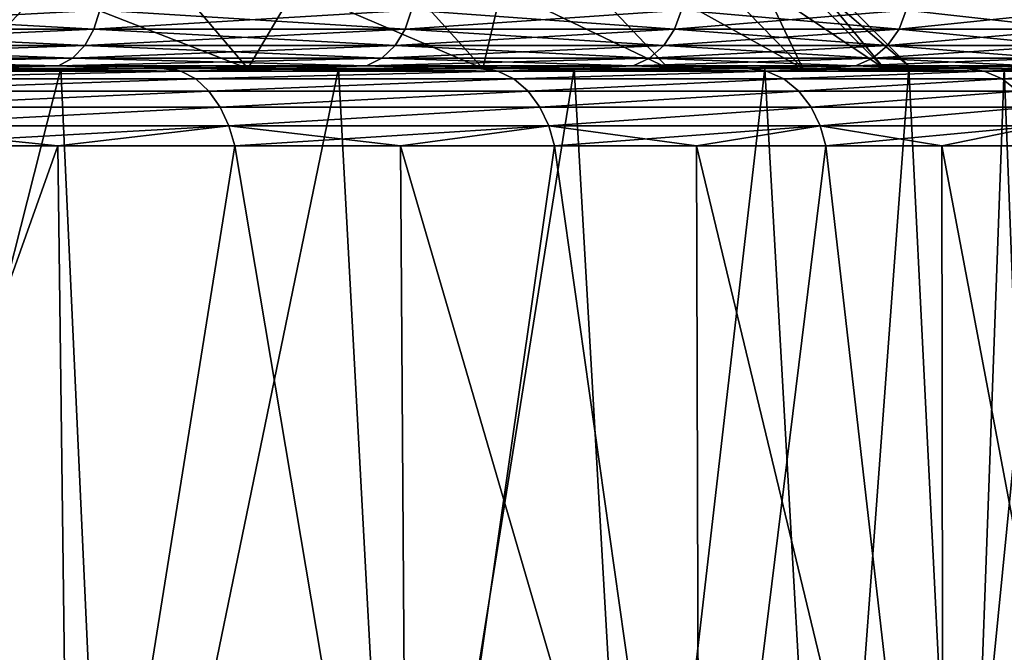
# Model space of a CAD drawing. Header units: millimetres. Extents: x -139 to 106, y -8 to 139.
# Tile 377 of 459: x 34.1 to 37.85, y 132.04 to 134.45. Entities that reach past the tile are written whole.
import ezdxf

# ---------------------------------------------------------------- set-up
doc = ezdxf.new("R2010")
doc.units = ezdxf.units.MM
doc.header["$LTSCALE"] = 53.842063
for name, color, linetype in [('141', 7, 'CONTINUOUS'), ('148', 7, 'CONTINUOUS'), ('149', 7, 'CONTINUOUS'), ('150', 7, 'CONTINUOUS'), ('155', 7, 'CONTINUOUS'), ('339', 7, 'CONTINUOUS'), ('340', 7, 'CONTINUOUS'), ('341', 7, 'CONTINUOUS'), ('353', 7, 'CONTINUOUS')]:
    doc.layers.add(name, color=color, linetype=linetype)

msp = doc.modelspace()

# ---------------------------------------------------------------- linework, layer by layer
at = {"layer": '141', "color": 7, "linetype": 'CONTINUOUS', "true_color": 0x404040}
for points in [[(34.6733, 134.2629, -11.6226), (33.3079, 134.2629, -13.0598), (33.8448, 134.2629, -12.2509), (34.6733, 134.2629, -11.6226)], [(34.5028, 134.2629, -11.5216), (34.6733, 134.2629, -11.6226), (33.8448, 134.2629, -12.2509), (34.5028, 134.2629, -11.5216)], [(34.503, 134.2629, 11.5214), (33.845, 134.2629, 12.2507), (34.6435, 134.2629, 11.6576), (34.503, 134.2629, 11.5214)], [(34.6435, 134.2629, 11.6576), (33.845, 134.2629, 12.2507), (33.9761, 134.2629, 12.3961), (34.6435, 134.2629, 11.6576)], [(35.1195, 134.2629, -10.7571), (34.6733, 134.2629, -11.6226), (34.5028, 134.2629, -11.5216), (35.1195, 134.2629, -10.7571)], [(35.1196, 134.2629, 10.7569), (34.503, 134.2629, 11.5214), (35.2688, 134.2629, 10.8832), (35.1196, 134.2629, 10.7569)], [(35.2688, 134.2629, 10.8832), (34.503, 134.2629, 11.5214), (34.6435, 134.2629, 11.6576), (35.2688, 134.2629, 10.8832)], [(35.8718, 134.2629, -10.0437), (34.6733, 134.2629, -11.6226), (35.1195, 134.2629, -10.7571), (35.8718, 134.2629, -10.0437)], [(35.6929, 134.2629, -9.9596), (35.8718, 134.2629, -10.0437), (35.1195, 134.2629, -10.7571), (35.6929, 134.2629, -9.9596)], [(35.6931, 134.2629, 9.9594), (35.1196, 134.2629, 10.7569), (35.8503, 134.2629, 10.0754), (35.6931, 134.2629, 9.9594)], [(35.8503, 134.2629, 10.0754), (35.1196, 134.2629, 10.7569), (35.2688, 134.2629, 10.8832), (35.8503, 134.2629, 10.0754)], [(36.2214, 134.2629, -9.1316), (35.8718, 134.2629, -10.0437), (35.6929, 134.2629, -9.9596), (36.2214, 134.2629, -9.1316)], [(36.2215, 134.2629, 9.1314), (35.6931, 134.2629, 9.9594), (36.3861, 134.2629, 9.2364), (36.2215, 134.2629, 9.1314)], [(36.3861, 134.2629, 9.2364), (35.6931, 134.2629, 9.9594), (35.8503, 134.2629, 10.0754), (36.3861, 134.2629, 9.2364)], [(36.8889, 134.2629, -8.3419), (35.8718, 134.2629, -10.0437), (36.2214, 134.2629, -9.1316), (36.8889, 134.2629, -8.3419)], [(36.7032, 134.2629, -8.2756), (36.8889, 134.2629, -8.3419), (36.2214, 134.2629, -9.1316), (36.7032, 134.2629, -8.2756)], [(36.7033, 134.2629, 8.2754), (36.2215, 134.2629, 9.1314), (36.8747, 134.2629, 8.369), (36.7033, 134.2629, 8.2754)], [(36.8747, 134.2629, 8.369), (36.2215, 134.2629, 9.1314), (36.3861, 134.2629, 9.2364), (36.8747, 134.2629, 8.369)], [(37.1369, 134.2629, -7.3943), (36.8889, 134.2629, -8.3419), (36.7032, 134.2629, -8.2756), (37.1369, 134.2629, -7.3943)], [(37.137, 134.2629, 7.3941), (36.7033, 134.2629, 8.2754), (37.3142, 134.2629, 7.476), (37.137, 134.2629, 7.3941)], [(37.3142, 134.2629, 7.476), (36.7033, 134.2629, 8.2754), (36.8747, 134.2629, 8.369), (37.3142, 134.2629, 7.476)], [(37.7119, 134.2629, -6.5389), (36.8889, 134.2629, -8.3419), (37.1369, 134.2629, -7.3943), (37.7119, 134.2629, -6.5389)], [(37.5213, 134.2629, -6.4904), (37.7119, 134.2629, -6.5389), (37.1369, 134.2629, -7.3943), (37.5213, 134.2629, -6.4904)], [(37.5214, 134.2629, 6.4902), (37.137, 134.2629, 7.3941), (37.7036, 134.2629, 6.5603), (37.5214, 134.2629, 6.4902)], [(37.7036, 134.2629, 6.5603), (37.137, 134.2629, 7.3941), (37.3142, 134.2629, 7.476), (37.7036, 134.2629, 6.5603)], [(37.855, 134.2629, -5.5666), (37.7119, 134.2629, -6.5389), (37.5213, 134.2629, -6.4904), (37.855, 134.2629, -5.5666)], [(37.8551, 134.2629, 5.5663), (37.5214, 134.2629, 6.4902), (38.0416, 134.2629, 5.6242), (37.8551, 134.2629, 5.5663)], [(38.0416, 134.2629, 5.6242), (37.5214, 134.2629, 6.4902), (37.7036, 134.2629, 6.5603), (38.0416, 134.2629, 5.6242)], [(38.3312, 134.2629, -4.6556), (37.7119, 134.2629, -6.5389), (37.855, 134.2629, -5.5666), (38.3312, 134.2629, -4.6556)]]:
    msp.add_3dface(points, dxfattribs=at)
at = {"layer": '148', "linetype": 'CONTINUOUS'}
for points in [[(32.8563, 130.0629, 13.9577), (34.2958, 130.0629, 12.5941), (33.5308, 133.9681, 13.2619), (32.8563, 130.0629, 13.9577)], [(33.5308, 133.9681, 13.2619), (34.2958, 130.0629, 12.5941), (34.2462, 133.9681, 12.5474), (33.5308, 133.9681, 13.2619)], [(34.2462, 133.9681, 12.5474), (34.2958, 130.0629, 12.5941), (34.9209, 133.9681, 11.7944), (34.2462, 133.9681, 12.5474)], [(34.2958, 130.0629, 12.5941), (35.5796, 130.0629, 11.0827), (34.9209, 133.9681, 11.7944), (34.2958, 130.0629, 12.5941)], [(34.9209, 133.9681, 11.7944), (35.5796, 130.0629, 11.0827), (35.5529, 133.9681, 11.0051), (34.9209, 133.9681, 11.7944)], [(35.5796, 130.0629, 11.0827), (36.6924, 130.0629, 9.4415), (35.5529, 133.9681, 11.0051), (35.5796, 130.0629, 11.0827)], [(35.5529, 133.9681, 11.0051), (36.6924, 130.0629, 9.4415), (36.1402, 133.9681, 10.182), (35.5529, 133.9681, 11.0051)], [(36.1402, 133.9681, 10.182), (36.6924, 130.0629, 9.4415), (36.681, 133.9681, 9.3277), (36.1402, 133.9681, 10.182)], [(36.6924, 130.0629, 9.4415), (37.6212, 130.0629, 7.6896), (36.681, 133.9681, 9.3277), (36.6924, 130.0629, 9.4415)], [(36.681, 133.9681, 9.3277), (37.6212, 130.0629, 7.6896), (37.1737, 133.9681, 8.4448), (36.681, 133.9681, 9.3277)], [(37.1737, 133.9681, 8.4448), (37.6212, 130.0629, 7.6896), (37.6166, 133.9681, 7.5358), (37.1737, 133.9681, 8.4448)], [(37.6212, 130.0629, 7.6896), (38.3551, 130.0629, 5.8475), (37.6166, 133.9681, 7.5358), (37.6212, 130.0629, 7.6896)], [(37.6166, 133.9681, 7.5358), (38.3551, 130.0629, 5.8475), (38.0086, 133.9681, 6.6038), (37.6166, 133.9681, 7.5358)]]:
    msp.add_3dface(points, dxfattribs=at)
at = {"layer": '149', "color": 7, "linetype": 'CONTINUOUS', "true_color": 0x404040}
for points in [[(33.3079, 134.2629, -13.0598), (34.6733, 134.2629, -11.6226), (34.7157, 134.2529, -11.6913), (33.3079, 134.2629, -13.0598)], [(33.34, 134.2529, -13.135), (33.3079, 134.2629, -13.0598), (34.7157, 134.2529, -11.6913), (33.34, 134.2529, -13.135)], [(34.7157, 134.2529, 11.6913), (33.9761, 134.2629, 12.3961), (33.34, 134.2529, 13.135), (34.7157, 134.2529, 11.6913)], [(34.7157, 134.2529, 11.6913), (33.34, 134.2529, 13.135), (33.3913, 134.2235, 13.1853), (34.7157, 134.2529, 11.6913)], [(33.34, 134.2529, -13.135), (34.7157, 134.2529, -11.6913), (33.3913, 134.2235, -13.1853), (33.34, 134.2529, -13.135)], [(34.7723, 134.2235, 11.7354), (34.7157, 134.2529, 11.6913), (33.3913, 134.2235, 13.1853), (34.7723, 134.2235, 11.7354)], [(33.3913, 134.2235, -13.1853), (34.7157, 134.2529, -11.6913), (34.7723, 134.2235, -11.7354), (33.3913, 134.2235, -13.1853)], [(34.6435, 134.2629, 11.6576), (33.9761, 134.2629, 12.3961), (34.7157, 134.2529, 11.6913), (34.6435, 134.2629, 11.6576)], [(35.2688, 134.2629, 10.8832), (34.6435, 134.2629, 11.6576), (34.7157, 134.2529, 11.6913), (35.2688, 134.2629, 10.8832)], [(34.6733, 134.2629, -11.6226), (35.8718, 134.2629, -10.0437), (35.9234, 134.2529, -10.1043), (34.6733, 134.2629, -11.6226)], [(34.7157, 134.2529, -11.6913), (34.6733, 134.2629, -11.6226), (35.9234, 134.2529, -10.1043), (34.7157, 134.2529, -11.6913)], [(35.9234, 134.2529, 10.1043), (35.2688, 134.2629, 10.8832), (34.7157, 134.2529, 11.6913), (35.9234, 134.2529, 10.1043)], [(35.9234, 134.2529, 10.1043), (34.7157, 134.2529, 11.6913), (34.7723, 134.2235, 11.7354), (35.9234, 134.2529, 10.1043)], [(34.7157, 134.2529, -11.6913), (35.9234, 134.2529, -10.1043), (34.7723, 134.2235, -11.7354), (34.7157, 134.2529, -11.6913)], [(35.9847, 134.2235, 10.1419), (35.9234, 134.2529, 10.1043), (34.7723, 134.2235, 11.7354), (35.9847, 134.2235, 10.1419)], [(34.7723, 134.2235, -11.7354), (35.9234, 134.2529, -10.1043), (35.9847, 134.2235, -10.1419), (34.7723, 134.2235, -11.7354)], [(35.8503, 134.2629, 10.0754), (35.2688, 134.2629, 10.8832), (35.9234, 134.2529, 10.1043), (35.8503, 134.2629, 10.0754)], [(36.3861, 134.2629, 9.2364), (35.8503, 134.2629, 10.0754), (35.9234, 134.2529, 10.1043), (36.3861, 134.2629, 9.2364)], [(35.8718, 134.2629, -10.0437), (36.8889, 134.2629, -8.3419), (36.9485, 134.2529, -8.3937), (35.8718, 134.2629, -10.0437)], [(35.9234, 134.2529, -10.1043), (35.8718, 134.2629, -10.0437), (36.9485, 134.2529, -8.3937), (35.9234, 134.2529, -10.1043)], [(36.9485, 134.2529, 8.3937), (36.3861, 134.2629, 9.2364), (35.9234, 134.2529, 10.1043), (36.9485, 134.2529, 8.3937)], [(36.9485, 134.2529, 8.3937), (35.9234, 134.2529, 10.1043), (35.9847, 134.2235, 10.1419), (36.9485, 134.2529, 8.3937)], [(35.9234, 134.2529, -10.1043), (36.9485, 134.2529, -8.3937), (35.9847, 134.2235, -10.1419), (35.9234, 134.2529, -10.1043)], [(37.0136, 134.2235, 8.4241), (36.9485, 134.2529, 8.3937), (35.9847, 134.2235, 10.1419), (37.0136, 134.2235, 8.4241)], [(35.9847, 134.2235, -10.1419), (36.9485, 134.2529, -8.3937), (37.0136, 134.2235, -8.4241), (35.9847, 134.2235, -10.1419)], [(36.8747, 134.2629, 8.369), (36.3861, 134.2629, 9.2364), (36.9485, 134.2529, 8.3937), (36.8747, 134.2629, 8.369)], [(37.3142, 134.2629, 7.476), (36.8747, 134.2629, 8.369), (36.9485, 134.2529, 8.3937), (37.3142, 134.2629, 7.476)], [(36.8889, 134.2629, -8.3419), (37.7119, 134.2629, -6.5389), (37.7782, 134.2529, -6.5802), (36.8889, 134.2629, -8.3419)], [(36.9485, 134.2529, -8.3937), (36.8889, 134.2629, -8.3419), (37.7782, 134.2529, -6.5802), (36.9485, 134.2529, -8.3937)], [(37.7782, 134.2529, 6.5802), (37.3142, 134.2629, 7.476), (36.9485, 134.2529, 8.3937), (37.7782, 134.2529, 6.5802)], [(37.7782, 134.2529, 6.5802), (36.9485, 134.2529, 8.3937), (37.0136, 134.2235, 8.4241), (37.7782, 134.2529, 6.5802)], [(36.9485, 134.2529, -8.3937), (37.7782, 134.2529, -6.5802), (37.0136, 134.2235, -8.4241), (36.9485, 134.2529, -8.3937)], [(37.8463, 134.2235, 6.6031), (37.7782, 134.2529, 6.5802), (37.0136, 134.2235, 8.4241), (37.8463, 134.2235, 6.6031)], [(37.0136, 134.2235, -8.4241), (37.7782, 134.2529, -6.5802), (37.8463, 134.2235, -6.6031), (37.0136, 134.2235, -8.4241)], [(37.7036, 134.2629, 6.5603), (37.3142, 134.2629, 7.476), (37.7782, 134.2529, 6.5802), (37.7036, 134.2629, 6.5603)], [(38.0416, 134.2629, 5.6242), (37.7036, 134.2629, 6.5603), (37.7782, 134.2529, 6.5802), (38.0416, 134.2629, 5.6242)], [(37.7119, 134.2629, -6.5389), (38.3312, 134.2629, -4.6556), (38.4025, 134.2529, -4.6862), (37.7119, 134.2629, -6.5389)], [(37.7782, 134.2529, -6.5802), (37.7119, 134.2629, -6.5389), (38.4025, 134.2529, -4.6862), (37.7782, 134.2529, -6.5802)], [(38.4025, 134.2529, 4.6862), (38.0416, 134.2629, 5.6242), (37.7782, 134.2529, 6.5802), (38.4025, 134.2529, 4.6862)], [(38.4025, 134.2529, 4.6862), (37.7782, 134.2529, 6.5802), (37.8463, 134.2235, 6.6031), (38.4025, 134.2529, 4.6862)], [(37.7782, 134.2529, -6.5802), (38.4025, 134.2529, -4.6862), (37.8463, 134.2235, -6.6031), (37.7782, 134.2529, -6.5802)], [(38.4728, 134.2235, 4.7013), (38.4025, 134.2529, 4.6862), (37.8463, 134.2235, 6.6031), (38.4728, 134.2235, 4.7013)], [(37.8463, 134.2235, -6.6031), (38.4025, 134.2529, -4.6862), (38.4728, 134.2235, -4.7013), (37.8463, 134.2235, -6.6031)], [(34.7723, 134.2235, 11.7354), (33.3913, 134.2235, 13.1853), (33.4372, 134.1768, 13.227), (34.7723, 134.2235, 11.7354)], [(33.3913, 134.2235, -13.1853), (34.7723, 134.2235, -11.7354), (33.4372, 134.1768, -13.227), (33.3913, 134.2235, -13.1853)], [(34.8227, 134.1768, 11.7716), (34.7723, 134.2235, 11.7354), (33.4372, 134.1768, 13.227), (34.8227, 134.1768, 11.7716)], [(33.4372, 134.1768, -13.227), (34.7723, 134.2235, -11.7354), (34.8227, 134.1768, -11.7716), (33.4372, 134.1768, -13.227)], [(35.9847, 134.2235, 10.1419), (34.7723, 134.2235, 11.7354), (34.8227, 134.1768, 11.7716), (35.9847, 134.2235, 10.1419)], [(34.7723, 134.2235, -11.7354), (35.9847, 134.2235, -10.1419), (34.8227, 134.1768, -11.7716), (34.7723, 134.2235, -11.7354)], [(36.0389, 134.1768, 10.1721), (35.9847, 134.2235, 10.1419), (34.8227, 134.1768, 11.7716), (36.0389, 134.1768, 10.1721)], [(34.8227, 134.1768, -11.7716), (35.9847, 134.2235, -10.1419), (36.0389, 134.1768, -10.1721), (34.8227, 134.1768, -11.7716)], [(37.0136, 134.2235, 8.4241), (35.9847, 134.2235, 10.1419), (36.0389, 134.1768, 10.1721), (37.0136, 134.2235, 8.4241)], [(35.9847, 134.2235, -10.1419), (37.0136, 134.2235, -8.4241), (36.0389, 134.1768, -10.1721), (35.9847, 134.2235, -10.1419)], [(37.0709, 134.1768, 8.4479), (37.0136, 134.2235, 8.4241), (36.0389, 134.1768, 10.1721), (37.0709, 134.1768, 8.4479)], [(36.0389, 134.1768, -10.1721), (37.0136, 134.2235, -8.4241), (37.0709, 134.1768, -8.4479), (36.0389, 134.1768, -10.1721)], [(37.8463, 134.2235, 6.6031), (37.0136, 134.2235, 8.4241), (37.0709, 134.1768, 8.4479), (37.8463, 134.2235, 6.6031)], [(37.0136, 134.2235, -8.4241), (37.8463, 134.2235, -6.6031), (37.0709, 134.1768, -8.4479), (37.0136, 134.2235, -8.4241)], [(37.906, 134.1768, 6.6202), (37.8463, 134.2235, 6.6031), (37.0709, 134.1768, 8.4479), (37.906, 134.1768, 6.6202)], [(37.0709, 134.1768, -8.4479), (37.8463, 134.2235, -6.6031), (37.906, 134.1768, -6.6202), (37.0709, 134.1768, -8.4479)], [(38.4728, 134.2235, 4.7013), (37.8463, 134.2235, 6.6031), (37.906, 134.1768, 6.6202), (38.4728, 134.2235, 4.7013)], [(37.8463, 134.2235, -6.6031), (38.4728, 134.2235, -4.7013), (37.906, 134.1768, -6.6202), (37.8463, 134.2235, -6.6031)], [(34.8227, 134.1768, 11.7716), (33.4372, 134.1768, 13.227), (33.4763, 134.1157, 13.2558), (34.8227, 134.1768, 11.7716)], [(33.4372, 134.1768, -13.227), (34.8227, 134.1768, -11.7716), (33.4763, 134.1157, -13.2558), (33.4372, 134.1768, -13.227)], [(34.865, 134.1157, 11.7957), (34.8227, 134.1768, 11.7716), (33.4763, 134.1157, 13.2558), (34.865, 134.1157, 11.7957)], [(33.4763, 134.1157, -13.2558), (34.8227, 134.1768, -11.7716), (34.865, 134.1157, -11.7957), (33.4763, 134.1157, -13.2558)], [(36.0389, 134.1768, 10.1721), (34.8227, 134.1768, 11.7716), (34.865, 134.1157, 11.7957), (36.0389, 134.1768, 10.1721)], [(34.8227, 134.1768, -11.7716), (36.0389, 134.1768, -10.1721), (34.865, 134.1157, -11.7957), (34.8227, 134.1768, -11.7716)], [(36.0838, 134.1157, 10.1909), (36.0389, 134.1768, 10.1721), (34.865, 134.1157, 11.7957), (36.0838, 134.1157, 10.1909)], [(34.865, 134.1157, -11.7957), (36.0389, 134.1768, -10.1721), (36.0838, 134.1157, -10.1909), (34.865, 134.1157, -11.7957)], [(37.0709, 134.1768, 8.4479), (36.0389, 134.1768, 10.1721), (36.0838, 134.1157, 10.1909), (37.0709, 134.1768, 8.4479)], [(36.0389, 134.1768, -10.1721), (37.0709, 134.1768, -8.4479), (36.0838, 134.1157, -10.1909), (36.0389, 134.1768, -10.1721)], [(37.1178, 134.1157, 8.4613), (37.0709, 134.1768, 8.4479), (36.0838, 134.1157, 10.1909), (37.1178, 134.1157, 8.4613)], [(36.0838, 134.1157, -10.1909), (37.0709, 134.1768, -8.4479), (37.1178, 134.1157, -8.4613), (36.0838, 134.1157, -10.1909)], [(37.906, 134.1768, 6.6202), (37.0709, 134.1768, 8.4479), (37.1178, 134.1157, 8.4613), (37.906, 134.1768, 6.6202)], [(37.0709, 134.1768, -8.4479), (37.906, 134.1768, -6.6202), (37.1178, 134.1157, -8.4613), (37.0709, 134.1768, -8.4479)], [(37.9543, 134.1157, 6.628), (37.906, 134.1768, 6.6202), (37.1178, 134.1157, 8.4613), (37.9543, 134.1157, 6.628)], [(37.1178, 134.1157, -8.4613), (37.906, 134.1768, -6.6202), (37.9543, 134.1157, -6.628), (37.1178, 134.1157, -8.4613)], [(33.5076, 134.0444, -13.2682), (33.4763, 134.1157, -13.2558), (34.865, 134.1157, -11.7957), (33.5076, 134.0444, -13.2682)], [(33.5076, 134.0444, 13.2682), (34.865, 134.1157, 11.7957), (33.4763, 134.1157, 13.2558), (33.5076, 134.0444, 13.2682)], [(34.898, 134.0444, -11.804), (33.5076, 134.0444, -13.2682), (34.865, 134.1157, -11.7957), (34.898, 134.0444, -11.804)], [(33.5076, 134.0444, 13.2682), (34.898, 134.0444, 11.804), (34.865, 134.1157, 11.7957), (33.5076, 134.0444, 13.2682)], [(34.898, 134.0444, -11.804), (34.865, 134.1157, -11.7957), (36.0838, 134.1157, -10.1909), (34.898, 134.0444, -11.804)], [(34.898, 134.0444, 11.804), (36.0838, 134.1157, 10.1909), (34.865, 134.1157, 11.7957), (34.898, 134.0444, 11.804)], [(36.1179, 134.0444, -10.195), (34.898, 134.0444, -11.804), (36.0838, 134.1157, -10.1909), (36.1179, 134.0444, -10.195)], [(34.898, 134.0444, 11.804), (36.1179, 134.0444, 10.195), (36.0838, 134.1157, 10.1909), (34.898, 134.0444, 11.804)], [(36.1179, 134.0444, -10.195), (36.0838, 134.1157, -10.1909), (37.1178, 134.1157, -8.4613), (36.1179, 134.0444, -10.195)], [(36.1179, 134.0444, 10.195), (37.1178, 134.1157, 8.4613), (36.0838, 134.1157, 10.1909), (36.1179, 134.0444, 10.195)], [(37.1525, 134.0444, -8.461), (36.1179, 134.0444, -10.195), (37.1178, 134.1157, -8.4613), (37.1525, 134.0444, -8.461)], [(36.1179, 134.0444, 10.195), (37.1525, 134.0444, 8.461), (37.1178, 134.1157, 8.4613), (36.1179, 134.0444, 10.195)], [(37.1525, 134.0444, -8.461), (37.1178, 134.1157, -8.4613), (37.9543, 134.1157, -6.628), (37.1525, 134.0444, -8.461)], [(37.1525, 134.0444, 8.461), (37.9543, 134.1157, 6.628), (37.1178, 134.1157, 8.4613), (37.1525, 134.0444, 8.461)], [(37.9889, 134.0444, -6.6232), (37.1525, 134.0444, -8.461), (37.9543, 134.1157, -6.628), (37.9889, 134.0444, -6.6232)], [(37.1525, 134.0444, 8.461), (37.9889, 134.0444, 6.6232), (37.9543, 134.1157, 6.628), (37.1525, 134.0444, 8.461)], [(33.5308, 133.9681, 13.2619), (34.2462, 133.9681, 12.5474), (33.5076, 134.0444, 13.2682), (33.5308, 133.9681, 13.2619)], [(33.5076, 134.0444, 13.2682), (34.2462, 133.9681, 12.5474), (34.898, 134.0444, 11.804), (33.5076, 134.0444, 13.2682)], [(34.898, 134.0444, -11.804), (33.5308, 133.9681, -13.2619), (33.5076, 134.0444, -13.2682), (34.898, 134.0444, -11.804)], [(34.2462, 133.9681, -12.5474), (33.5308, 133.9681, -13.2619), (34.898, 134.0444, -11.804), (34.2462, 133.9681, -12.5474)], [(34.2462, 133.9681, 12.5474), (34.9209, 133.9681, 11.7944), (34.898, 134.0444, 11.804), (34.2462, 133.9681, 12.5474)], [(34.9209, 133.9681, -11.7943), (34.2462, 133.9681, -12.5474), (34.898, 134.0444, -11.804), (34.9209, 133.9681, -11.7943)], [(34.9209, 133.9681, 11.7944), (35.5529, 133.9681, 11.0051), (34.898, 134.0444, 11.804), (34.9209, 133.9681, 11.7944)], [(34.898, 134.0444, 11.804), (35.5529, 133.9681, 11.0051), (36.1179, 134.0444, 10.195), (34.898, 134.0444, 11.804)], [(36.1179, 134.0444, -10.195), (34.9209, 133.9681, -11.7943), (34.898, 134.0444, -11.804), (36.1179, 134.0444, -10.195)], [(35.5529, 133.9681, -11.0051), (34.9209, 133.9681, -11.7943), (36.1179, 134.0444, -10.195), (35.5529, 133.9681, -11.0051)], [(35.5529, 133.9681, 11.0051), (36.1402, 133.9681, 10.182), (36.1179, 134.0444, 10.195), (35.5529, 133.9681, 11.0051)], [(36.1402, 133.9681, -10.182), (35.5529, 133.9681, -11.0051), (36.1179, 134.0444, -10.195), (36.1402, 133.9681, -10.182)], [(36.1402, 133.9681, 10.182), (36.681, 133.9681, 9.3277), (36.1179, 134.0444, 10.195), (36.1402, 133.9681, 10.182)], [(36.1179, 134.0444, 10.195), (36.681, 133.9681, 9.3277), (37.1525, 134.0444, 8.461), (36.1179, 134.0444, 10.195)], [(37.1525, 134.0444, -8.461), (36.1402, 133.9681, -10.182), (36.1179, 134.0444, -10.195), (37.1525, 134.0444, -8.461)], [(36.681, 133.9681, -9.3277), (36.1402, 133.9681, -10.182), (37.1525, 134.0444, -8.461), (36.681, 133.9681, -9.3277)], [(36.681, 133.9681, 9.3277), (37.1737, 133.9681, 8.4448), (37.1525, 134.0444, 8.461), (36.681, 133.9681, 9.3277)], [(37.1737, 133.9681, -8.4447), (36.681, 133.9681, -9.3277), (37.1525, 134.0444, -8.461), (37.1737, 133.9681, -8.4447)], [(37.1737, 133.9681, 8.4448), (37.6166, 133.9681, 7.5358), (37.1525, 134.0444, 8.461), (37.1737, 133.9681, 8.4448)], [(37.1525, 134.0444, 8.461), (37.6166, 133.9681, 7.5358), (37.9889, 134.0444, 6.6232), (37.1525, 134.0444, 8.461)], [(37.9889, 134.0444, -6.6232), (37.1737, 133.9681, -8.4447), (37.1525, 134.0444, -8.461), (37.9889, 134.0444, -6.6232)], [(37.6166, 133.9681, -7.5358), (37.1737, 133.9681, -8.4447), (37.9889, 134.0444, -6.6232), (37.6166, 133.9681, -7.5358)], [(37.6166, 133.9681, 7.5358), (38.0086, 133.9681, 6.6038), (37.9889, 134.0444, 6.6232), (37.6166, 133.9681, 7.5358)], [(38.0086, 133.9681, -6.6038), (37.6166, 133.9681, -7.5358), (37.9889, 134.0444, -6.6232), (38.0086, 133.9681, -6.6038)]]:
    msp.add_3dface(points, dxfattribs=at)
at = {"layer": '150', "linetype": 'CONTINUOUS'}
for points in [[(34.2958, 130.0629, -12.5941), (32.8563, 130.0629, -13.9577), (34.2462, 133.9681, -12.5474), (34.2958, 130.0629, -12.5941)], [(32.8563, 130.0629, -13.9577), (33.5308, 133.9681, -13.2619), (34.2462, 133.9681, -12.5474), (32.8563, 130.0629, -13.9577)], [(34.2958, 130.0629, -12.5941), (34.2462, 133.9681, -12.5474), (34.9209, 133.9681, -11.7943), (34.2958, 130.0629, -12.5941)], [(35.5796, 130.0629, -11.0827), (34.2958, 130.0629, -12.5941), (34.9209, 133.9681, -11.7943), (35.5796, 130.0629, -11.0827)], [(35.5796, 130.0629, -11.0827), (34.9209, 133.9681, -11.7943), (35.5529, 133.9681, -11.0051), (35.5796, 130.0629, -11.0827)], [(35.5796, 130.0629, -11.0827), (35.5529, 133.9681, -11.0051), (36.1402, 133.9681, -10.182), (35.5796, 130.0629, -11.0827)], [(36.6924, 130.0629, -9.4415), (35.5796, 130.0629, -11.0827), (36.1402, 133.9681, -10.182), (36.6924, 130.0629, -9.4415)], [(36.6924, 130.0629, -9.4415), (36.1402, 133.9681, -10.182), (36.681, 133.9681, -9.3277), (36.6924, 130.0629, -9.4415)], [(36.6924, 130.0629, -9.4415), (36.681, 133.9681, -9.3277), (37.1737, 133.9681, -8.4447), (36.6924, 130.0629, -9.4415)], [(37.6212, 130.0629, -7.6896), (36.6924, 130.0629, -9.4415), (37.1737, 133.9681, -8.4447), (37.6212, 130.0629, -7.6896)], [(37.6212, 130.0629, -7.6896), (37.1737, 133.9681, -8.4447), (37.6166, 133.9681, -7.5358), (37.6212, 130.0629, -7.6896)], [(37.6212, 130.0629, -7.6896), (37.6166, 133.9681, -7.5358), (38.0086, 133.9681, -6.6038), (37.6212, 130.0629, -7.6896)], [(38.3551, 130.0629, -5.8475), (37.6212, 130.0629, -7.6896), (38.0086, 133.9681, -6.6038), (38.3551, 130.0629, -5.8475)]]:
    msp.add_3dface(points, dxfattribs=at)
at = {"layer": '155', "linetype": 'CONTINUOUS'}
for points in [[(33.0516, 134.2629, -12.0545), (33.1934, 130.0629, -12.0202), (34.2586, 134.2629, -10.7127), (33.0516, 134.2629, -12.0545)], [(34.2587, 134.2629, 10.7126), (33.1934, 130.0629, 12.0203), (33.0517, 134.2629, 12.0544), (34.2587, 134.2629, 10.7126)], [(34.4518, 130.0629, 10.5932), (33.1934, 130.0629, 12.0203), (34.2587, 134.2629, 10.7126), (34.4518, 130.0629, 10.5932)], [(33.1934, 130.0629, -12.0202), (34.4518, 130.0629, -10.5932), (34.2586, 134.2629, -10.7127), (33.1934, 130.0629, -12.0202)], [(34.2586, 134.2629, -10.7127), (34.4518, 130.0629, -10.5932), (35.317, 134.2629, -9.2508), (34.2586, 134.2629, -10.7127)], [(35.317, 134.2629, 9.2508), (34.4518, 130.0629, 10.5932), (34.2587, 134.2629, 10.7126), (35.317, 134.2629, 9.2508)], [(35.544, 130.0629, 9.0354), (34.4518, 130.0629, 10.5932), (35.317, 134.2629, 9.2508), (35.544, 130.0629, 9.0354)], [(34.4518, 130.0629, -10.5932), (35.544, 130.0629, -9.0354), (35.317, 134.2629, -9.2508), (34.4518, 130.0629, -10.5932)], [(36.2149, 134.2629, 7.6852), (35.544, 130.0629, 9.0354), (35.317, 134.2629, 9.2508), (36.2149, 134.2629, 7.6852)], [(35.317, 134.2629, -9.2508), (35.544, 130.0629, -9.0354), (36.2149, 134.2629, -7.6852), (35.317, 134.2629, -9.2508)], [(36.4567, 130.0629, 7.3659), (35.544, 130.0629, 9.0354), (36.2149, 134.2629, 7.6852), (36.4567, 130.0629, 7.3659)], [(35.544, 130.0629, -9.0354), (36.4567, 130.0629, -7.3659), (36.2149, 134.2629, -7.6852), (35.544, 130.0629, -9.0354)], [(36.9422, 134.2629, 6.0334), (36.4567, 130.0629, 7.3659), (36.2149, 134.2629, 7.6852), (36.9422, 134.2629, 6.0334)], [(36.2149, 134.2629, -7.6852), (36.4567, 130.0629, -7.3659), (36.9422, 134.2629, -6.0335), (36.2149, 134.2629, -7.6852)], [(37.1786, 130.0629, 5.6055), (36.4567, 130.0629, 7.3659), (36.9422, 134.2629, 6.0334), (37.1786, 130.0629, 5.6055)], [(36.4567, 130.0629, -7.3659), (37.1786, 130.0629, -5.6055), (36.9422, 134.2629, -6.0335), (36.4567, 130.0629, -7.3659)], [(37.4907, 134.2629, 4.3141), (37.1786, 130.0629, 5.6055), (36.9422, 134.2629, 6.0334), (37.4907, 134.2629, 4.3141)], [(36.9422, 134.2629, -6.0335), (37.1786, 130.0629, -5.6055), (37.4907, 134.2629, -4.3141), (36.9422, 134.2629, -6.0335)], [(37.7006, 130.0629, 3.7759), (37.1786, 130.0629, 5.6055), (37.4907, 134.2629, 4.3141), (37.7006, 130.0629, 3.7759)], [(37.1786, 130.0629, -5.6055), (37.7006, 130.0629, -3.7759), (37.4907, 134.2629, -4.3141), (37.1786, 130.0629, -5.6055)], [(37.8544, 134.2629, 2.5463), (37.7006, 130.0629, 3.7759), (37.4907, 134.2629, 4.3141), (37.8544, 134.2629, 2.5463)], [(37.4907, 134.2629, -4.3141), (37.7006, 130.0629, -3.7759), (37.8544, 134.2629, -2.5463), (37.4907, 134.2629, -4.3141)], [(38.0165, 130.0629, 1.8997), (37.7006, 130.0629, 3.7759), (37.8544, 134.2629, 2.5463), (38.0165, 130.0629, 1.8997)], [(37.7006, 130.0629, -3.7759), (38.0165, 130.0629, -1.8997), (37.8544, 134.2629, -2.5463), (37.7006, 130.0629, -3.7759)], [(38.0165, 130.0629, -1.8997), (38.0292, 134.2629, -0.75), (37.8544, 134.2629, -2.5463), (38.0165, 130.0629, -1.8997)]]:
    msp.add_3dface(points, dxfattribs=at)
at = {"layer": '339', "color": 8, "linetype": 'CONTINUOUS'}
for points in [[(33.0516, 134.2629, -12.0545), (34.2586, 134.2629, -10.7127), (33.9007, 134.2629, -10.2876), (33.0516, 134.2629, -12.0545)], [(34.2587, 134.2629, 10.7126), (33.0517, 134.2629, 12.0544), (33.9007, 134.2629, 10.2876), (34.2587, 134.2629, 10.7126)], [(33.9007, 134.2629, -10.2876), (34.2586, 134.2629, -10.7127), (34.9714, 134.2629, -8.7786), (33.9007, 134.2629, -10.2876)], [(34.9714, 134.2629, 8.7786), (34.2587, 134.2629, 10.7126), (33.9007, 134.2629, 10.2876), (34.9714, 134.2629, 8.7786)], [(34.2586, 134.2629, -10.7127), (35.317, 134.2629, -9.2508), (34.9714, 134.2629, -8.7786), (34.2586, 134.2629, -10.7127)], [(35.317, 134.2629, 9.2508), (34.2587, 134.2629, 10.7126), (34.9714, 134.2629, 8.7786), (35.317, 134.2629, 9.2508)], [(34.9714, 134.2629, -8.7786), (35.317, 134.2629, -9.2508), (35.8664, 134.2629, -7.1592), (34.9714, 134.2629, -8.7786)], [(35.8664, 134.2629, 7.1592), (35.317, 134.2629, 9.2508), (34.9714, 134.2629, 8.7786), (35.8664, 134.2629, 7.1592)], [(35.317, 134.2629, -9.2508), (36.2149, 134.2629, -7.6852), (35.8664, 134.2629, -7.1592), (35.317, 134.2629, -9.2508)], [(36.2149, 134.2629, 7.6852), (35.317, 134.2629, 9.2508), (35.8664, 134.2629, 7.1592), (36.2149, 134.2629, 7.6852)], [(35.8664, 134.2629, -7.1592), (36.2149, 134.2629, -7.6852), (36.5745, 134.2629, -5.4497), (35.8664, 134.2629, -7.1592)], [(36.5745, 134.2629, 5.4497), (36.2149, 134.2629, 7.6852), (35.8664, 134.2629, 7.1592), (36.5745, 134.2629, 5.4497)], [(36.2149, 134.2629, -7.6852), (36.9422, 134.2629, -6.0335), (36.5745, 134.2629, -5.4497), (36.2149, 134.2629, -7.6852)], [(36.9422, 134.2629, 6.0334), (36.2149, 134.2629, 7.6852), (36.5745, 134.2629, 5.4497), (36.9422, 134.2629, 6.0334)], [(36.5745, 134.2629, -5.4497), (36.9422, 134.2629, -6.0335), (37.0868, 134.2629, -3.6715), (36.5745, 134.2629, -5.4497)], [(37.0868, 134.2629, 3.6715), (36.9422, 134.2629, 6.0334), (36.5745, 134.2629, 5.4497), (37.0868, 134.2629, 3.6715)], [(36.9422, 134.2629, -6.0335), (37.4907, 134.2629, -4.3141), (37.0868, 134.2629, -3.6715), (36.9422, 134.2629, -6.0335)], [(37.4907, 134.2629, 4.3141), (36.9422, 134.2629, 6.0334), (37.3967, 134.2629, 1.8473), (37.4907, 134.2629, 4.3141)], [(37.3967, 134.2629, 1.8473), (36.9422, 134.2629, 6.0334), (37.0868, 134.2629, 3.6715), (37.3967, 134.2629, 1.8473)], [(37.0868, 134.2629, -3.6715), (37.4907, 134.2629, -4.3141), (37.3967, 134.2629, -1.8473), (37.0868, 134.2629, -3.6715)], [(37.3967, 134.2629, -1.8473), (37.4907, 134.2629, -4.3141), (37.5004, 134.2629, 0), (37.3967, 134.2629, -1.8473)], [(37.5004, 134.2629, 0), (37.4907, 134.2629, 4.3141), (37.3967, 134.2629, 1.8473), (37.5004, 134.2629, 0)], [(37.4907, 134.2629, -4.3141), (37.8544, 134.2629, -2.5463), (37.5004, 134.2629, 0), (37.4907, 134.2629, -4.3141)], [(37.8544, 134.2629, -2.5463), (37.8544, 134.2629, 2.5463), (37.4907, 134.2629, 4.3141), (37.8544, 134.2629, -2.5463)], [(37.8544, 134.2629, -2.5463), (37.4907, 134.2629, 4.3141), (37.5004, 134.2629, 0), (37.8544, 134.2629, -2.5463)], [(37.8544, 134.2629, -2.5463), (38.0292, 134.2629, -0.75), (37.8544, 134.2629, 2.5463), (37.8544, 134.2629, -2.5463)]]:
    msp.add_3dface(points, dxfattribs=at)
at = {"layer": '340', "color": 8, "linetype": 'CONTINUOUS'}
for points in [[(34.3844, 134.4131, 12.051), (33.0715, 134.4856, 13.4062), (33.0514, 134.4131, 13.384), (34.3844, 134.4131, 12.051)], [(34.4067, 134.4856, 12.071), (33.0715, 134.4856, 13.4062), (34.3844, 134.4131, 12.051), (34.4067, 134.4856, 12.071)], [(35.5708, 134.4131, 10.586), (34.4067, 134.4856, 12.071), (34.3844, 134.4131, 12.051), (35.5708, 134.4131, 10.586)], [(35.595, 134.4856, 10.6036), (34.4067, 134.4856, 12.071), (35.5708, 134.4131, 10.586), (35.595, 134.4856, 10.6036)], [(36.5975, 134.4131, 9.005), (35.595, 134.4856, 10.6036), (35.5708, 134.4131, 10.586), (36.5975, 134.4131, 9.005)], [(36.6234, 134.4856, 9.0199), (35.595, 134.4856, 10.6036), (36.5975, 134.4131, 9.005), (36.6234, 134.4856, 9.0199)], [(37.4533, 134.4131, 7.3253), (36.6234, 134.4856, 9.0199), (36.5975, 134.4131, 9.005), (37.4533, 134.4131, 7.3253)], [(37.4807, 134.4856, 7.3375), (36.6234, 134.4856, 9.0199), (37.4533, 134.4131, 7.3253), (37.4807, 134.4856, 7.3375)], [(38.1289, 134.4131, 5.5654), (37.4807, 134.4856, 7.3375), (37.4533, 134.4131, 7.3253), (38.1289, 134.4131, 5.5654)], [(38.1574, 134.4856, 5.5746), (37.4807, 134.4856, 7.3375), (38.1289, 134.4131, 5.5654), (38.1574, 134.4856, 5.5746)], [(34.349, 134.3509, 12.0191), (33.0514, 134.4131, 13.384), (33.0195, 134.3509, 13.3485), (34.349, 134.3509, 12.0191)], [(34.3844, 134.4131, 12.051), (33.0514, 134.4131, 13.384), (34.349, 134.3509, 12.0191), (34.3844, 134.4131, 12.051)], [(35.5322, 134.3509, 10.5579), (34.3844, 134.4131, 12.051), (34.349, 134.3509, 12.0191), (35.5322, 134.3509, 10.5579)], [(35.5708, 134.4131, 10.586), (34.3844, 134.4131, 12.051), (35.5322, 134.3509, 10.5579), (35.5708, 134.4131, 10.586)], [(36.5562, 134.3509, 8.9811), (35.5708, 134.4131, 10.586), (35.5322, 134.3509, 10.5579), (36.5562, 134.3509, 8.9811)], [(36.5975, 134.4131, 9.005), (35.5708, 134.4131, 10.586), (36.5562, 134.3509, 8.9811), (36.5975, 134.4131, 9.005)], [(37.4098, 134.3509, 7.3059), (36.5975, 134.4131, 9.005), (36.5562, 134.3509, 8.9811), (37.4098, 134.3509, 7.3059)], [(37.4533, 134.4131, 7.3253), (36.5975, 134.4131, 9.005), (37.4098, 134.3509, 7.3059), (37.4533, 134.4131, 7.3253)], [(38.0836, 134.3509, 5.5506), (37.4533, 134.4131, 7.3253), (37.4098, 134.3509, 7.3059), (38.0836, 134.3509, 5.5506)], [(38.1289, 134.4131, 5.5654), (37.4533, 134.4131, 7.3253), (38.0836, 134.3509, 5.5506), (38.1289, 134.4131, 5.5654)], [(34.3028, 134.3031, 11.9775), (33.0195, 134.3509, 13.3485), (32.9779, 134.3031, 13.3023), (34.3028, 134.3031, 11.9775)], [(34.349, 134.3509, 12.0191), (33.0195, 134.3509, 13.3485), (34.3028, 134.3031, 11.9775), (34.349, 134.3509, 12.0191)], [(35.4819, 134.3031, 10.5214), (34.349, 134.3509, 12.0191), (34.3028, 134.3031, 11.9775), (35.4819, 134.3031, 10.5214)], [(35.5322, 134.3509, 10.5579), (34.349, 134.3509, 12.0191), (35.4819, 134.3031, 10.5214), (35.5322, 134.3509, 10.5579)], [(36.5024, 134.3031, 8.95), (35.5322, 134.3509, 10.5579), (35.4819, 134.3031, 10.5214), (36.5024, 134.3031, 8.95)], [(36.5562, 134.3509, 8.9811), (35.5322, 134.3509, 10.5579), (36.5024, 134.3031, 8.95), (36.5562, 134.3509, 8.9811)], [(37.353, 134.3031, 7.2806), (36.5562, 134.3509, 8.9811), (36.5024, 134.3031, 8.95), (37.353, 134.3031, 7.2806)], [(37.4098, 134.3509, 7.3059), (36.5562, 134.3509, 8.9811), (37.353, 134.3031, 7.2806), (37.4098, 134.3509, 7.3059)], [(38.0244, 134.3031, 5.5314), (37.4098, 134.3509, 7.3059), (37.353, 134.3031, 7.2806), (38.0244, 134.3031, 5.5314)], [(38.0836, 134.3509, 5.5506), (37.4098, 134.3509, 7.3059), (38.0244, 134.3031, 5.5314), (38.0836, 134.3509, 5.5506)], [(32.9295, 134.2731, 13.2485), (34.249, 134.2731, 11.929), (32.9779, 134.3031, 13.3023), (32.9295, 134.2731, 13.2485)], [(34.249, 134.2731, 11.929), (34.3028, 134.3031, 11.9775), (32.9779, 134.3031, 13.3023), (34.249, 134.2731, 11.929)], [(34.249, 134.2731, 11.929), (35.4233, 134.2731, 10.4788), (34.3028, 134.3031, 11.9775), (34.249, 134.2731, 11.929)], [(35.4233, 134.2731, 10.4788), (35.4819, 134.3031, 10.5214), (34.3028, 134.3031, 11.9775), (35.4233, 134.2731, 10.4788)], [(35.4233, 134.2731, 10.4788), (36.4396, 134.2731, 8.9138), (35.4819, 134.3031, 10.5214), (35.4233, 134.2731, 10.4788)], [(36.4396, 134.2731, 8.9138), (36.5024, 134.3031, 8.95), (35.4819, 134.3031, 10.5214), (36.4396, 134.2731, 8.9138)], [(36.4396, 134.2731, 8.9138), (37.2868, 134.2731, 7.2512), (36.5024, 134.3031, 8.95), (36.4396, 134.2731, 8.9138)], [(37.2868, 134.2731, 7.2512), (37.353, 134.3031, 7.2806), (36.5024, 134.3031, 8.95), (37.2868, 134.2731, 7.2512)], [(37.2868, 134.2731, 7.2512), (37.9555, 134.2731, 5.509), (37.353, 134.3031, 7.2806), (37.2868, 134.2731, 7.2512)], [(37.9555, 134.2731, 5.509), (38.0244, 134.3031, 5.5314), (37.353, 134.3031, 7.2806), (37.9555, 134.2731, 5.509)], [(32.9295, 134.2731, 13.2485), (33.845, 134.2629, 12.2507), (34.249, 134.2731, 11.929), (32.9295, 134.2731, 13.2485)], [(33.845, 134.2629, 12.2507), (34.503, 134.2629, 11.5214), (34.249, 134.2731, 11.929), (33.845, 134.2629, 12.2507)], [(34.503, 134.2629, 11.5214), (35.1196, 134.2629, 10.7569), (34.249, 134.2731, 11.929), (34.503, 134.2629, 11.5214)], [(34.249, 134.2731, 11.929), (35.1196, 134.2629, 10.7569), (35.4233, 134.2731, 10.4788), (34.249, 134.2731, 11.929)], [(35.1196, 134.2629, 10.7569), (35.6931, 134.2629, 9.9594), (35.4233, 134.2731, 10.4788), (35.1196, 134.2629, 10.7569)], [(35.6931, 134.2629, 9.9594), (36.2215, 134.2629, 9.1314), (35.4233, 134.2731, 10.4788), (35.6931, 134.2629, 9.9594)], [(35.4233, 134.2731, 10.4788), (36.2215, 134.2629, 9.1314), (36.4396, 134.2731, 8.9138), (35.4233, 134.2731, 10.4788)], [(36.2215, 134.2629, 9.1314), (36.7033, 134.2629, 8.2754), (36.4396, 134.2731, 8.9138), (36.2215, 134.2629, 9.1314)], [(36.7033, 134.2629, 8.2754), (37.137, 134.2629, 7.3941), (36.4396, 134.2731, 8.9138), (36.7033, 134.2629, 8.2754)], [(36.4396, 134.2731, 8.9138), (37.137, 134.2629, 7.3941), (37.2868, 134.2731, 7.2512), (36.4396, 134.2731, 8.9138)], [(37.137, 134.2629, 7.3941), (37.5214, 134.2629, 6.4902), (37.2868, 134.2731, 7.2512), (37.137, 134.2629, 7.3941)], [(37.5214, 134.2629, 6.4902), (37.8551, 134.2629, 5.5663), (37.2868, 134.2731, 7.2512), (37.5214, 134.2629, 6.4902)], [(37.2868, 134.2731, 7.2512), (37.8551, 134.2629, 5.5663), (37.9555, 134.2731, 5.509), (37.2868, 134.2731, 7.2512)]]:
    msp.add_3dface(points, dxfattribs=at)
at = {"layer": '341', "color": 8, "linetype": 'CONTINUOUS'}
for points in [[(33.0715, 134.4856, -13.4062), (34.4067, 134.4856, -12.071), (33.0514, 134.4131, -13.384), (33.0715, 134.4856, -13.4062)], [(33.0514, 134.4131, -13.384), (34.4067, 134.4856, -12.071), (34.3844, 134.4131, -12.051), (33.0514, 134.4131, -13.384)], [(34.4067, 134.4856, -12.071), (35.595, 134.4856, -10.6036), (34.3844, 134.4131, -12.051), (34.4067, 134.4856, -12.071)], [(34.3844, 134.4131, -12.051), (35.595, 134.4856, -10.6036), (35.5708, 134.4131, -10.586), (34.3844, 134.4131, -12.051)], [(35.595, 134.4856, -10.6036), (36.6234, 134.4856, -9.0199), (35.5708, 134.4131, -10.586), (35.595, 134.4856, -10.6036)], [(35.5708, 134.4131, -10.586), (36.6234, 134.4856, -9.0199), (36.5975, 134.4131, -9.005), (35.5708, 134.4131, -10.586)], [(36.6234, 134.4856, -9.0199), (37.4807, 134.4856, -7.3375), (36.5975, 134.4131, -9.005), (36.6234, 134.4856, -9.0199)], [(36.5975, 134.4131, -9.005), (37.4807, 134.4856, -7.3375), (37.4533, 134.4131, -7.3253), (36.5975, 134.4131, -9.005)], [(37.4807, 134.4856, -7.3375), (38.1574, 134.4856, -5.5746), (37.4533, 134.4131, -7.3253), (37.4807, 134.4856, -7.3375)], [(37.4533, 134.4131, -7.3253), (38.1574, 134.4856, -5.5746), (38.1289, 134.4131, -5.5654), (37.4533, 134.4131, -7.3253)], [(33.0514, 134.4131, -13.384), (34.3844, 134.4131, -12.051), (33.0195, 134.3509, -13.3485), (33.0514, 134.4131, -13.384)], [(33.0195, 134.3509, -13.3485), (34.3844, 134.4131, -12.051), (34.349, 134.3509, -12.0191), (33.0195, 134.3509, -13.3485)], [(34.3844, 134.4131, -12.051), (35.5708, 134.4131, -10.586), (34.349, 134.3509, -12.0191), (34.3844, 134.4131, -12.051)], [(34.349, 134.3509, -12.0191), (35.5708, 134.4131, -10.586), (35.5322, 134.3509, -10.5579), (34.349, 134.3509, -12.0191)], [(35.5708, 134.4131, -10.586), (36.5975, 134.4131, -9.005), (35.5322, 134.3509, -10.5579), (35.5708, 134.4131, -10.586)], [(35.5322, 134.3509, -10.5579), (36.5975, 134.4131, -9.005), (36.5562, 134.3509, -8.9811), (35.5322, 134.3509, -10.5579)], [(36.5975, 134.4131, -9.005), (37.4533, 134.4131, -7.3253), (36.5562, 134.3509, -8.9811), (36.5975, 134.4131, -9.005)], [(36.5562, 134.3509, -8.9811), (37.4533, 134.4131, -7.3253), (37.4098, 134.3509, -7.3059), (36.5562, 134.3509, -8.9811)], [(37.4533, 134.4131, -7.3253), (38.1289, 134.4131, -5.5654), (37.4098, 134.3509, -7.3059), (37.4533, 134.4131, -7.3253)], [(37.4098, 134.3509, -7.3059), (38.1289, 134.4131, -5.5654), (38.0836, 134.3509, -5.5506), (37.4098, 134.3509, -7.3059)], [(33.0195, 134.3509, -13.3485), (34.349, 134.3509, -12.0191), (32.9779, 134.3031, -13.3023), (33.0195, 134.3509, -13.3485)], [(32.9779, 134.3031, -13.3023), (34.349, 134.3509, -12.0191), (34.3028, 134.3031, -11.9775), (32.9779, 134.3031, -13.3023)], [(34.349, 134.3509, -12.0191), (35.5322, 134.3509, -10.5579), (34.3028, 134.3031, -11.9775), (34.349, 134.3509, -12.0191)], [(34.3028, 134.3031, -11.9775), (35.5322, 134.3509, -10.5579), (35.4819, 134.3031, -10.5214), (34.3028, 134.3031, -11.9775)], [(35.5322, 134.3509, -10.5579), (36.5562, 134.3509, -8.9811), (35.4819, 134.3031, -10.5214), (35.5322, 134.3509, -10.5579)], [(35.4819, 134.3031, -10.5214), (36.5562, 134.3509, -8.9811), (36.5024, 134.3031, -8.95), (35.4819, 134.3031, -10.5214)], [(36.5562, 134.3509, -8.9811), (37.4098, 134.3509, -7.3059), (36.5024, 134.3031, -8.95), (36.5562, 134.3509, -8.9811)], [(36.5024, 134.3031, -8.95), (37.4098, 134.3509, -7.3059), (37.353, 134.3031, -7.2806), (36.5024, 134.3031, -8.95)], [(37.4098, 134.3509, -7.3059), (38.0836, 134.3509, -5.5506), (37.353, 134.3031, -7.2806), (37.4098, 134.3509, -7.3059)], [(37.353, 134.3031, -7.2806), (38.0836, 134.3509, -5.5506), (38.0244, 134.3031, -5.5314), (37.353, 134.3031, -7.2806)], [(34.249, 134.2731, -11.929), (32.9295, 134.2731, -13.2485), (34.3028, 134.3031, -11.9775), (34.249, 134.2731, -11.929)], [(32.9295, 134.2731, -13.2485), (32.9779, 134.3031, -13.3023), (34.3028, 134.3031, -11.9775), (32.9295, 134.2731, -13.2485)], [(35.4233, 134.2731, -10.4788), (34.249, 134.2731, -11.929), (35.4819, 134.3031, -10.5214), (35.4233, 134.2731, -10.4788)], [(34.249, 134.2731, -11.929), (34.3028, 134.3031, -11.9775), (35.4819, 134.3031, -10.5214), (34.249, 134.2731, -11.929)], [(36.4396, 134.2731, -8.9138), (35.4233, 134.2731, -10.4788), (36.5024, 134.3031, -8.95), (36.4396, 134.2731, -8.9138)], [(35.4233, 134.2731, -10.4788), (35.4819, 134.3031, -10.5214), (36.5024, 134.3031, -8.95), (35.4233, 134.2731, -10.4788)], [(37.2868, 134.2731, -7.2512), (36.4396, 134.2731, -8.9138), (37.353, 134.3031, -7.2806), (37.2868, 134.2731, -7.2512)], [(36.4396, 134.2731, -8.9138), (36.5024, 134.3031, -8.95), (37.353, 134.3031, -7.2806), (36.4396, 134.2731, -8.9138)], [(37.9555, 134.2731, -5.509), (37.2868, 134.2731, -7.2512), (38.0244, 134.3031, -5.5314), (37.9555, 134.2731, -5.509)], [(37.2868, 134.2731, -7.2512), (37.353, 134.3031, -7.2806), (38.0244, 134.3031, -5.5314), (37.2868, 134.2731, -7.2512)], [(34.249, 134.2731, -11.929), (33.1475, 134.2629, -12.9427), (32.9295, 134.2731, -13.2485), (34.249, 134.2731, -11.929)], [(33.8448, 134.2629, -12.2509), (33.1475, 134.2629, -12.9427), (34.249, 134.2731, -11.929), (33.8448, 134.2629, -12.2509)], [(34.5028, 134.2629, -11.5216), (33.8448, 134.2629, -12.2509), (34.249, 134.2731, -11.929), (34.5028, 134.2629, -11.5216)], [(35.4233, 134.2731, -10.4788), (34.5028, 134.2629, -11.5216), (34.249, 134.2731, -11.929), (35.4233, 134.2731, -10.4788)], [(35.1195, 134.2629, -10.7571), (34.5028, 134.2629, -11.5216), (35.4233, 134.2731, -10.4788), (35.1195, 134.2629, -10.7571)], [(35.6929, 134.2629, -9.9596), (35.1195, 134.2629, -10.7571), (35.4233, 134.2731, -10.4788), (35.6929, 134.2629, -9.9596)], [(36.4396, 134.2731, -8.9138), (35.6929, 134.2629, -9.9596), (35.4233, 134.2731, -10.4788), (36.4396, 134.2731, -8.9138)], [(36.2214, 134.2629, -9.1316), (35.6929, 134.2629, -9.9596), (36.4396, 134.2731, -8.9138), (36.2214, 134.2629, -9.1316)], [(36.7032, 134.2629, -8.2756), (36.2214, 134.2629, -9.1316), (36.4396, 134.2731, -8.9138), (36.7032, 134.2629, -8.2756)], [(37.2868, 134.2731, -7.2512), (36.7032, 134.2629, -8.2756), (36.4396, 134.2731, -8.9138), (37.2868, 134.2731, -7.2512)], [(37.1369, 134.2629, -7.3943), (36.7032, 134.2629, -8.2756), (37.2868, 134.2731, -7.2512), (37.1369, 134.2629, -7.3943)], [(37.5213, 134.2629, -6.4904), (37.1369, 134.2629, -7.3943), (37.2868, 134.2731, -7.2512), (37.5213, 134.2629, -6.4904)], [(37.9555, 134.2731, -5.509), (37.5213, 134.2629, -6.4904), (37.2868, 134.2731, -7.2512), (37.9555, 134.2731, -5.509)], [(37.855, 134.2629, -5.5666), (37.5213, 134.2629, -6.4904), (37.9555, 134.2731, -5.509), (37.855, 134.2629, -5.5666)]]:
    msp.add_3dface(points, dxfattribs=at)
at = {"layer": '353', "color": 8, "linetype": 'CONTINUOUS'}
for points in [[(33.9007, 134.2629, -10.2876), (34.9714, 134.2629, -8.7786), (33.4316, 134.8629, -9.9134), (33.9007, 134.2629, -10.2876)], [(33.4316, 134.8629, -9.9134), (34.9714, 134.2629, -8.7786), (34.4633, 134.8629, -8.4594), (33.4316, 134.8629, -9.9134)], [(34.4633, 134.8629, 8.4594), (33.9007, 134.2629, 10.2876), (33.4316, 134.8629, 9.9134), (34.4633, 134.8629, 8.4594)], [(34.9714, 134.2629, 8.7786), (33.9007, 134.2629, 10.2876), (34.4633, 134.8629, 8.4594), (34.9714, 134.2629, 8.7786)], [(34.9714, 134.2629, -8.7786), (35.8664, 134.2629, -7.1592), (34.4633, 134.8629, -8.4594), (34.9714, 134.2629, -8.7786)], [(34.4633, 134.8629, -8.4594), (35.8664, 134.2629, -7.1592), (35.3258, 134.8629, -6.8989), (34.4633, 134.8629, -8.4594)], [(35.3258, 134.8629, 6.8989), (34.9714, 134.2629, 8.7786), (34.4633, 134.8629, 8.4594), (35.3258, 134.8629, 6.8989)], [(35.8664, 134.2629, 7.1592), (34.9714, 134.2629, 8.7786), (35.3258, 134.8629, 6.8989), (35.8664, 134.2629, 7.1592)], [(35.8664, 134.2629, -7.1592), (36.5745, 134.2629, -5.4497), (35.3258, 134.8629, -6.8989), (35.8664, 134.2629, -7.1592)], [(35.3258, 134.8629, -6.8989), (36.5745, 134.2629, -5.4497), (36.0082, 134.8629, -5.2515), (35.3258, 134.8629, -6.8989)], [(36.0082, 134.8629, 5.2515), (35.8664, 134.2629, 7.1592), (35.3258, 134.8629, 6.8989), (36.0082, 134.8629, 5.2515)], [(36.5745, 134.2629, 5.4497), (35.8664, 134.2629, 7.1592), (36.0082, 134.8629, 5.2515), (36.5745, 134.2629, 5.4497)], [(36.5745, 134.2629, -5.4497), (37.0868, 134.2629, -3.6715), (36.0082, 134.8629, -5.2515), (36.5745, 134.2629, -5.4497)], [(36.0082, 134.8629, -5.2515), (37.0868, 134.2629, -3.6715), (36.5018, 134.8629, -3.5379), (36.0082, 134.8629, -5.2515)], [(37.0868, 134.2629, 3.6715), (36.5745, 134.2629, 5.4497), (36.0082, 134.8629, 5.2515), (37.0868, 134.2629, 3.6715)], [(36.5018, 134.8629, 3.5379), (37.0868, 134.2629, 3.6715), (36.0082, 134.8629, 5.2515), (36.5018, 134.8629, 3.5379)], [(37.0868, 134.2629, -3.6715), (37.3967, 134.2629, -1.8473), (36.5018, 134.8629, -3.5379), (37.0868, 134.2629, -3.6715)], [(36.5018, 134.8629, -3.5379), (37.3967, 134.2629, -1.8473), (36.8005, 134.8629, -1.7801), (36.5018, 134.8629, -3.5379)], [(36.8005, 134.8629, 1.7801), (37.0868, 134.2629, 3.6715), (36.5018, 134.8629, 3.5379), (36.8005, 134.8629, 1.7801)], [(37.3967, 134.2629, -1.8473), (37.5004, 134.2629, 0), (36.8005, 134.8629, -1.7801), (37.3967, 134.2629, -1.8473)], [(36.8005, 134.8629, -1.7801), (37.5004, 134.2629, 0), (36.9004, 134.8629), (36.8005, 134.8629, -1.7801)], [(37.3967, 134.2629, 1.8473), (37.0868, 134.2629, 3.6715), (36.8005, 134.8629, 1.7801), (37.3967, 134.2629, 1.8473)], [(36.9004, 134.8629), (37.3967, 134.2629, 1.8473), (36.8005, 134.8629, 1.7801), (36.9004, 134.8629)], [(37.5004, 134.2629, 0), (37.3967, 134.2629, 1.8473), (36.9004, 134.8629), (37.5004, 134.2629, 0)]]:
    msp.add_3dface(points, dxfattribs=at)

doc.saveas('drawing.dxf')
